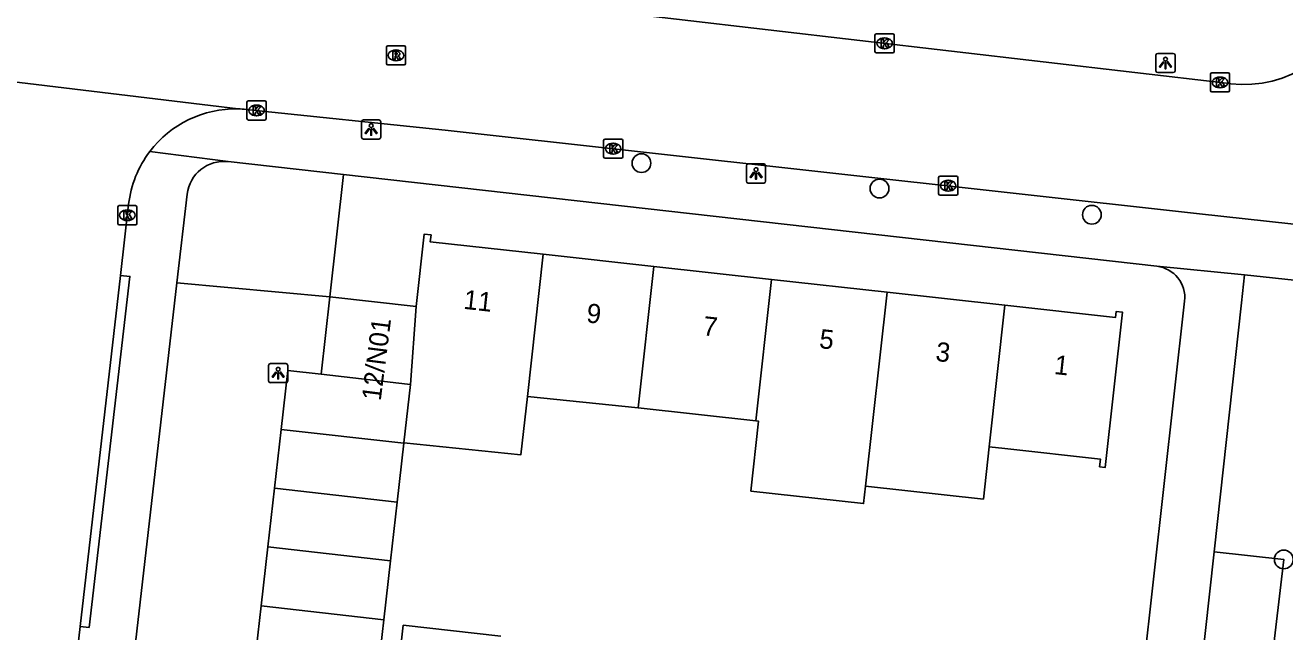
# Model space of a CAD drawing. Extents: x 162026 to 163499, y 387297 to 388169.
# Drawn here: x 162798.7 to 162864.3, y 387459.5 to 387491.1 of the extents above; entities that cross this region are included whole.
import ezdxf

# ---------------------------------------------------------------- set-up
doc = ezdxf.new("R2010")
doc.units = 0
for name, color, linetype in [('IMGEO_Boom', 7, 'Continuous'), ('IMGEO_Groenvoorziening', 7, 'Continuous'), ('IMGEO_Kolk', 7, 'Continuous'), ('IMGEO_Lichtpunt', 7, 'Continuous'), ('IMGEO_Pand', 7, 'Continuous'), ('IMGEO_Pand_nummerreeks', 7, 'Continuous'), ('IMGEO_Rijbaan_lokaal_open', 7, 'Continuous'), ('IMGEO_Rioolput', 7, 'Continuous'), ('IMGEO_Voetpad_open', 7, 'Continuous')]:
    doc.layers.add(name, color=color, linetype=linetype)

msp = doc.modelspace()

# ---------------------------------------------------------------- linework, layer by layer
at = {"layer": 'IMGEO_Boom'}
for centre in [(162830.808, 387483.905), (162843.206, 387482.581), (162854.27, 387481.215), (162864.265, 387463.241)]:
    msp.add_circle(centre, 0.489, dxfattribs=at)
at = {"layer": 'IMGEO_Groenvoorziening'}
for points in [[(162815.29, 387483.307), (162814.573, 387476.938)], [(162860.636, 387463.638), (162864.265, 387463.241), (162862.8, 387450.75)]]:
    msp.add_lwpolyline(points, dxfattribs=at)
at = {"layer": 'IMGEO_Kolk'}
for p, q in [((162842.972, 387489.727), (162842.972, 387490.579)), ((162843.047, 387490.653), (162843.899, 387490.653)), ((162843.973, 387490.579), (162843.973, 387489.727)), ((162843.483, 387489.873), (162843.458, 387489.873)), ((162843.46, 387490.433), (162843.485, 387490.433)), ((162843.899, 387489.653), (162843.047, 387489.653)), ((162860.445, 387487.689), (162860.445, 387488.541)), ((162860.52, 387488.615), (162861.372, 387488.615)), ((162861.446, 387488.541), (162861.446, 387487.689)), ((162860.933, 387488.395), (162860.958, 387488.395)), ((162861.372, 387487.615), (162860.52, 387487.615)), ((162860.956, 387487.835), (162860.931, 387487.835)), ((162810.258, 387486.226), (162810.258, 387487.078)), ((162810.333, 387487.152), (162811.185, 387487.152)), ((162810.746, 387486.932), (162810.771, 387486.932)), ((162811.259, 387487.078), (162811.259, 387486.226)), ((162811.185, 387486.152), (162810.333, 387486.152)), ((162810.769, 387486.372), (162810.744, 387486.372)), ((162828.834, 387484.235), (162828.834, 387485.087)), ((162828.909, 387485.161), (162829.761, 387485.161)), ((162829.322, 387484.941), (162829.347, 387484.941)), ((162829.835, 387485.087), (162829.835, 387484.235)), ((162829.761, 387484.161), (162828.909, 387484.161)), ((162829.345, 387484.381), (162829.32, 387484.381)), ((162846.285, 387482.303), (162846.285, 387483.155)), ((162846.36, 387483.229), (162847.212, 387483.229)), ((162846.773, 387483.009), (162846.798, 387483.009)), ((162847.286, 387483.155), (162847.286, 387482.303)), ((162847.212, 387482.229), (162846.36, 387482.229)), ((162846.796, 387482.449), (162846.771, 387482.449)), ((162803.526, 387480.763), (162803.526, 387481.615)), ((162803.601, 387481.689), (162804.453, 387481.689)), ((162804.014, 387481.469), (162804.039, 387481.469)), ((162804.527, 387481.615), (162804.527, 387480.763)), ((162804.453, 387480.689), (162803.601, 387480.689)), ((162804.037, 387480.909), (162804.012, 387480.909))]:
    msp.add_line(p, q, dxfattribs=at)
for points in [[(162842.972, 387489.727), (162842.972, 387490.579)], [(162843.047, 387490.653), (162843.899, 387490.653)], [(162843.973, 387490.579), (162843.973, 387489.727)], [(162843.293, 387490.353), (162843.416, 387490.353), (162843.416, 387490.202), (162843.546, 387490.353), (162843.71, 387490.353), (162843.564, 387490.202), (162843.717, 387489.953), (162843.565, 387489.953), (162843.48, 387490.117), (162843.416, 387490.05), (162843.416, 387489.953), (162843.293, 387489.953), (162843.293, 387490.353)], [(162843.899, 387489.653), (162843.047, 387489.653)], [(162860.445, 387487.689), (162860.445, 387488.541)], [(162860.52, 387488.615), (162861.372, 387488.615)], [(162861.446, 387488.541), (162861.446, 387487.689)], [(162860.766, 387488.315), (162860.889, 387488.315), (162860.889, 387488.164), (162861.019, 387488.315), (162861.183, 387488.315), (162861.037, 387488.164), (162861.19, 387487.915), (162861.038, 387487.915), (162860.953, 387488.079), (162860.889, 387488.012), (162860.889, 387487.915), (162860.766, 387487.915), (162860.766, 387488.315)], [(162861.372, 387487.615), (162860.52, 387487.615)], [(162810.258, 387486.226), (162810.258, 387487.078)], [(162810.333, 387487.152), (162811.185, 387487.152)], [(162810.579, 387486.852), (162810.702, 387486.852), (162810.702, 387486.701), (162810.832, 387486.852), (162810.996, 387486.852), (162810.85, 387486.701), (162811.003, 387486.452), (162810.851, 387486.452), (162810.766, 387486.616), (162810.702, 387486.549), (162810.702, 387486.452), (162810.579, 387486.452), (162810.579, 387486.852)], [(162811.259, 387487.078), (162811.259, 387486.226)], [(162811.185, 387486.152), (162810.333, 387486.152)], [(162828.834, 387484.235), (162828.834, 387485.087)], [(162828.909, 387485.161), (162829.761, 387485.161)], [(162829.155, 387484.861), (162829.278, 387484.861), (162829.278, 387484.71), (162829.408, 387484.861), (162829.572, 387484.861), (162829.426, 387484.71), (162829.579, 387484.461), (162829.427, 387484.461), (162829.342, 387484.625), (162829.278, 387484.558), (162829.278, 387484.461), (162829.155, 387484.461), (162829.155, 387484.861)], [(162829.835, 387485.087), (162829.835, 387484.235)], [(162829.761, 387484.161), (162828.909, 387484.161)], [(162846.285, 387482.303), (162846.285, 387483.155)], [(162846.36, 387483.229), (162847.212, 387483.229)], [(162846.606, 387482.929), (162846.729, 387482.929), (162846.729, 387482.778), (162846.859, 387482.929), (162847.023, 387482.929), (162846.877, 387482.778), (162847.03, 387482.529), (162846.878, 387482.529), (162846.793, 387482.693), (162846.729, 387482.626), (162846.729, 387482.529), (162846.606, 387482.529), (162846.606, 387482.929)], [(162847.286, 387483.155), (162847.286, 387482.303)], [(162847.212, 387482.229), (162846.36, 387482.229)], [(162803.526, 387480.763), (162803.526, 387481.615)], [(162803.601, 387481.689), (162804.453, 387481.689)], [(162803.847, 387481.389), (162803.97, 387481.389), (162803.97, 387481.238), (162804.1, 387481.389), (162804.264, 387481.389), (162804.118, 387481.238), (162804.271, 387480.989), (162804.119, 387480.989), (162804.034, 387481.153), (162803.97, 387481.086), (162803.97, 387480.989), (162803.847, 387480.989), (162803.847, 387481.389)], [(162804.527, 387481.615), (162804.527, 387480.763)], [(162804.453, 387480.689), (162803.601, 387480.689)]]:
    msp.add_lwpolyline(points, dxfattribs=at)
for centre, start, end in [((162843.049, 387490.577), 91.55205, 178.44795), ((162843.049, 387490.577), 91.55205, 178.44795), ((162843.897, 387490.577), 1.55205, 88.44795), ((162843.897, 387490.577), 1.55205, 88.44795), ((162843.049, 387489.729), 181.55205, 268.44795), ((162843.049, 387489.729), 181.55205, 268.44795), ((162843.897, 387489.729), 271.55205, 358.44795), ((162843.897, 387489.729), 271.55205, 358.44795), ((162860.522, 387488.539), 91.55205, 178.44795), ((162860.522, 387488.539), 91.55205, 178.44795), ((162861.37, 387488.539), 1.55205, 88.44795), ((162861.37, 387488.539), 1.55205, 88.44795), ((162860.522, 387487.691), 181.55205, 268.44795), ((162860.522, 387487.691), 181.55205, 268.44795), ((162861.37, 387487.691), 271.55205, 358.44795), ((162861.37, 387487.691), 271.55205, 358.44795), ((162810.335, 387487.076), 91.55205, 178.44795), ((162810.335, 387487.076), 91.55205, 178.44795), ((162811.183, 387487.076), 1.55205, 88.44795), ((162811.183, 387487.076), 1.55205, 88.44795), ((162810.335, 387486.228), 181.55205, 268.44795), ((162810.335, 387486.228), 181.55205, 268.44795), ((162811.183, 387486.228), 271.55205, 358.44795), ((162811.183, 387486.228), 271.55205, 358.44795), ((162828.911, 387485.085), 91.55205, 178.44795), ((162828.911, 387485.085), 91.55205, 178.44795), ((162829.759, 387485.085), 1.55205, 88.44795), ((162829.759, 387485.085), 1.55205, 88.44795), ((162828.911, 387484.237), 181.55205, 268.44795), ((162828.911, 387484.237), 181.55205, 268.44795), ((162829.759, 387484.237), 271.55205, 358.44795), ((162829.759, 387484.237), 271.55205, 358.44795), ((162846.362, 387483.153), 91.55205, 178.44795), ((162846.362, 387483.153), 91.55205, 178.44795), ((162847.21, 387483.153), 1.55205, 88.44795), ((162847.21, 387483.153), 1.55205, 88.44795), ((162846.362, 387482.305), 181.55205, 268.44795), ((162846.362, 387482.305), 181.55205, 268.44795), ((162847.21, 387482.305), 271.55205, 358.44795), ((162847.21, 387482.305), 271.55205, 358.44795), ((162803.603, 387481.613), 91.55205, 178.44795), ((162803.603, 387481.613), 91.55205, 178.44795), ((162804.451, 387481.613), 1.55205, 88.44795), ((162804.451, 387481.613), 1.55205, 88.44795), ((162803.603, 387480.765), 181.55205, 268.44795), ((162803.603, 387480.765), 181.55205, 268.44795), ((162804.451, 387480.765), 271.55205, 358.44795), ((162804.451, 387480.765), 271.55205, 358.44795)]:
    msp.add_arc(centre, 0.0765, start, end, dxfattribs=at)
for centre, major_axis, ratio, start_param, end_param in [((162843.459, 387490.153), (-0.387, 0.002), 0.722429, 4.712389, 7.853982), ((162843.484, 387490.153), (-0.39, 0.002), 0.717154, 1.570796, 4.712389), ((162860.932, 387488.115), (-0.387, 0.002), 0.722429, 4.712389, 7.853982), ((162860.957, 387488.115), (-0.39, 0.002), 0.717154, 1.570796, 4.712389), ((162810.745, 387486.652), (-0.387, 0.002), 0.722429, 4.712389, 7.853982), ((162810.77, 387486.652), (-0.39, 0.002), 0.717154, 1.570796, 4.712389), ((162829.321, 387484.661), (-0.387, 0.002), 0.722429, 4.712389, 7.853982), ((162829.346, 387484.661), (-0.39, 0.002), 0.717154, 1.570796, 4.712389), ((162846.772, 387482.729), (-0.387, 0.002), 0.722429, 4.712389, 7.853982), ((162846.797, 387482.729), (-0.39, 0.002), 0.717154, 1.570796, 4.712389), ((162804.013, 387481.189), (-0.387, 0.002), 0.722429, 4.712389, 7.853982), ((162804.038, 387481.189), (-0.39, 0.002), 0.717154, 1.570796, 4.712389)]:
    msp.add_ellipse(centre, major_axis=major_axis, ratio=ratio, start_param=start_param, end_param=end_param, dxfattribs=at)
at = {"layer": 'IMGEO_Lichtpunt'}
for p, q in [((162857.605, 387489.529), (162857.605, 387488.722)), ((162857.605, 387489.529), (162857.605, 387488.722)), ((162858.507, 387489.624), (162857.699, 387489.624)), ((162858.507, 387489.624), (162857.699, 387489.624)), ((162858.601, 387488.722), (162858.601, 387489.529)), ((162858.601, 387488.722), (162858.601, 387489.529)), ((162857.699, 387488.628), (162858.507, 387488.628)), ((162857.699, 387488.628), (162858.507, 387488.628)), ((162816.227, 387486.064), (162816.227, 387485.257)), ((162816.227, 387486.064), (162816.227, 387485.257)), ((162817.129, 387486.159), (162816.321, 387486.159)), ((162817.129, 387486.159), (162816.321, 387486.159)), ((162817.223, 387485.257), (162817.223, 387486.064)), ((162817.223, 387485.257), (162817.223, 387486.064)), ((162816.321, 387485.163), (162817.129, 387485.163)), ((162816.321, 387485.163), (162817.129, 387485.163)), ((162836.276, 387483.768), (162836.276, 387482.961)), ((162836.276, 387483.768), (162836.276, 387482.961)), ((162837.178, 387483.863), (162836.37, 387483.863)), ((162837.178, 387483.863), (162836.37, 387483.863)), ((162837.272, 387482.961), (162837.272, 387483.768)), ((162837.272, 387482.961), (162837.272, 387483.768)), ((162836.37, 387482.867), (162837.178, 387482.867)), ((162836.37, 387482.867), (162837.178, 387482.867)), ((162812.286, 387473.455), (162811.478, 387473.455)), ((162812.286, 387473.455), (162811.478, 387473.455)), ((162811.384, 387473.36), (162811.384, 387472.553)), ((162811.384, 387473.36), (162811.384, 387472.553)), ((162812.38, 387472.553), (162812.38, 387473.36)), ((162812.38, 387472.553), (162812.38, 387473.36)), ((162811.478, 387472.459), (162812.286, 387472.459)), ((162811.478, 387472.459), (162812.286, 387472.459))]:
    msp.add_line(p, q, dxfattribs=at)
for points in [[(162857.979, 387489.193), (162858.018, 387489.165), (162857.83, 387488.903), (162857.792, 387488.93), (162857.979, 387489.193)], [(162858.191, 387489.165), (162858.229, 387489.192), (162858.416, 387488.93), (162858.377, 387488.902), (162858.191, 387489.165)], [(162858.081, 387489.145), (162858.128, 387489.145), (162858.128, 387488.823), (162858.081, 387488.823), (162858.081, 387489.145)], [(162816.601, 387485.728), (162816.64, 387485.7), (162816.452, 387485.438), (162816.414, 387485.465), (162816.601, 387485.728)], [(162816.703, 387485.68), (162816.75, 387485.68), (162816.75, 387485.358), (162816.703, 387485.358), (162816.703, 387485.68)], [(162816.813, 387485.7), (162816.851, 387485.727), (162817.038, 387485.465), (162816.999, 387485.437), (162816.813, 387485.7)], [(162836.65, 387483.432), (162836.689, 387483.404), (162836.501, 387483.142), (162836.463, 387483.169), (162836.65, 387483.432)], [(162836.752, 387483.384), (162836.799, 387483.384), (162836.799, 387483.062), (162836.752, 387483.062), (162836.752, 387483.384)], [(162836.862, 387483.404), (162836.9, 387483.431), (162837.087, 387483.169), (162837.048, 387483.141), (162836.862, 387483.404)], [(162811.758, 387473.024), (162811.797, 387472.996), (162811.609, 387472.734), (162811.571, 387472.761), (162811.758, 387473.024)], [(162811.86, 387472.976), (162811.907, 387472.976), (162811.907, 387472.654), (162811.86, 387472.654), (162811.86, 387472.976)], [(162811.97, 387472.996), (162812.008, 387473.023), (162812.195, 387472.761), (162812.156, 387472.733), (162811.97, 387472.996)]]:
    msp.add_lwpolyline(points, dxfattribs=at)
for centre in [(162858.104, 387489.327), (162816.726, 387485.862), (162836.775, 387483.566), (162811.883, 387473.158)]:
    msp.add_circle(centre, 0.0994, dxfattribs=at)
for centre, start, end in [((162857.699, 387489.529), 90, 180), ((162857.699, 387489.529), 90, 180), ((162858.507, 387489.529), 0, 90), ((162858.507, 387489.529), 0, 90), ((162857.699, 387488.722), 180, 270), ((162857.699, 387488.722), 180, 270), ((162858.507, 387488.722), 270, 0), ((162858.507, 387488.722), 270, 360), ((162816.321, 387486.064), 90, 180), ((162816.321, 387486.064), 90, 180), ((162817.129, 387486.064), 0, 90), ((162817.129, 387486.064), 0, 90), ((162816.321, 387485.257), 180, 270), ((162816.321, 387485.257), 180, 270), ((162817.129, 387485.257), 270, 0), ((162817.129, 387485.257), 270, 360), ((162836.37, 387483.768), 90, 180), ((162836.37, 387483.768), 90, 180), ((162837.178, 387483.768), 0, 90), ((162837.178, 387483.768), 0, 90), ((162836.37, 387482.961), 180, 270), ((162836.37, 387482.961), 180, 270), ((162837.178, 387482.961), 270, 0), ((162837.178, 387482.961), 270, 360), ((162811.478, 387473.36), 90, 180), ((162811.478, 387473.36), 90, 180), ((162812.286, 387473.36), 0, 90), ((162812.286, 387473.36), 0, 90), ((162811.478, 387472.553), 180, 270), ((162811.478, 387472.553), 180, 270), ((162812.286, 387472.553), 270, 0), ((162812.286, 387472.553), 270, 360)]:
    msp.add_arc(centre, 0.0946, start, end, dxfattribs=at)
at = {"layer": 'IMGEO_Pand'}
for points in [[(162819.068, 387476.432), (162819.49, 387480.203), (162819.846, 387480.164), (162819.806, 387479.8), (162825.685, 387479.151)], [(162824.866, 387471.739), (162825.685, 387479.151)], [(162825.685, 387479.151), (162831.453, 387478.514)], [(162831.453, 387478.514), (162830.638, 387471.144)], [(162831.453, 387478.514), (162837.573, 387477.838)], [(162837.573, 387477.838), (162836.758, 387470.465)], [(162837.573, 387477.838), (162843.601, 387477.172)], [(162814.573, 387476.938), (162814.118, 387472.895)], [(162814.573, 387476.938), (162819.068, 387476.432)], [(162842.483, 387467.068), (162843.601, 387477.172)], [(162843.601, 387477.172), (162849.742, 387476.494)], [(162819.068, 387476.432), (162818.78, 387472.366)], [(162849.742, 387476.494), (162855.508, 387475.857), (162855.543, 387476.174), (162855.859, 387476.14), (162854.966, 387468.04), (162854.668, 387468.073), (162854.712, 387468.471), (162849.743, 387469.023), (162848.927, 387469.114)], [(162848.927, 387469.114), (162849.742, 387476.494)], [(162814.118, 387472.895), (162812.385, 387473.091), (162812.037, 387470.025)], [(162818.78, 387472.366), (162818.616, 387472.385), (162814.118, 387472.895)], [(162818.436, 387469.326), (162818.78, 387472.366)], [(162824.866, 387471.739), (162824.53, 387468.699), (162818.436, 387469.326)], [(162830.638, 387471.144), (162824.866, 387471.739)], [(162836.758, 387470.465), (162830.638, 387471.144)], [(162842.483, 387467.068), (162842.381, 387466.154), (162836.505, 387466.806), (162836.909, 387470.448), (162836.758, 387470.465)], [(162812.037, 387470.025), (162811.69, 387466.958)], [(162812.037, 387470.025), (162818.433, 387469.3)], [(162818.433, 387469.3), (162818.085, 387466.233)], [(162818.436, 387469.326), (162818.433, 387469.3)], [(162848.927, 387469.114), (162848.624, 387466.386), (162842.483, 387467.068)], [(162811.69, 387466.958), (162811.342, 387463.892)], [(162818.085, 387466.233), (162811.69, 387466.958)], [(162818.085, 387466.233), (162817.738, 387463.167)], [(162811.342, 387463.892), (162810.995, 387460.825)], [(162817.738, 387463.167), (162811.342, 387463.892)], [(162817.738, 387463.167), (162817.39, 387460.1)], [(162810.995, 387460.825), (162810.647, 387457.759)], [(162810.995, 387460.825), (162817.39, 387460.1)], [(162817.39, 387460.1), (162817.043, 387457.034)], [(162818.064, 387456.815), (162818.397, 387459.807), (162823.485, 387459.24)]]:
    msp.add_lwpolyline(points, dxfattribs=at)
at = {"layer": 'IMGEO_Rijbaan_lokaal_open'}
for points in [[(162868.251, 387494.697), (162868.282, 387494.156), (162868.265, 387493.613), (162868.199, 387493.074), (162868.086, 387492.544), (162867.925, 387492.025), (162867.719, 387491.523), (162867.469, 387491.041), (162867.177, 387490.584), (162866.845, 387490.155), (162866.476, 387489.757), (162866.073, 387489.393), (162865.639, 387489.067), (162865.178, 387488.781), (162864.693, 387488.537), (162864.188, 387488.338), (162863.668, 387488.184), (162863.136, 387488.078), (162862.596, 387488.019), (162862.053, 387488.009), (162861.512, 387488.048), (162861.279, 387488.075), (162827.85, 387491.973)], [(162792.627, 387488.811), (162809.795, 387486.735)], [(162810.215, 387486.71), (162820.587, 387485.63), (162859.88, 387481.265), (162867.007, 387480.473), (162867.298, 387480.431), (162867.704, 387480.34), (162868.1, 387480.214), (162868.483, 387480.052), (162868.851, 387479.857), (162869.199, 387479.63), (162869.526, 387479.373), (162869.828, 387479.088), (162870.104, 387478.777), (162870.351, 387478.442), (162870.567, 387478.087), (162870.75, 387477.713), (162870.899, 387477.325), (162870.951, 387477.144)], [(162803.667, 387478.048), (162804.093, 387481.766)], [(162801.569, 387459.745), (162803.667, 387478.048)], [(162804.393, 387458.435), (162806.597, 387477.672)], [(162806.597, 387477.672), (162814.573, 387476.938)], [(162797.104, 387420.785), (162801.569, 387459.745)]]:
    msp.add_lwpolyline(points, dxfattribs=at)
for centre, radius, start, end in [((162809.674, 387481.118), 5.618, 88.76495, 142.86075), ((162809.629, 387480.402), 6.335, 84.69061, 88.4965), ((162809.666, 387481.121), 5.61, 142.83964, 173.39922)]:
    msp.add_arc(centre, radius, start, end, dxfattribs=at)
at = {"layer": 'IMGEO_Rioolput'}
for p, q in [((162817.521, 387489.098), (162817.521, 387489.95)), ((162817.596, 387490.024), (162818.448, 387490.024)), ((162818.522, 387489.95), (162818.522, 387489.098)), ((162818.032, 387489.244), (162818.007, 387489.244)), ((162818.009, 387489.804), (162818.034, 387489.804)), ((162818.448, 387489.024), (162817.596, 387489.024))]:
    msp.add_line(p, q, dxfattribs=at)
for points in [[(162817.521, 387489.098), (162817.521, 387489.95)], [(162817.596, 387490.024), (162818.448, 387490.024)], [(162818.522, 387489.95), (162818.522, 387489.098)], [(162818.11, 387489.722), (162817.858, 387489.724), (162817.858, 387489.324)], [(162817.858, 387489.324), (162817.982, 387489.324), (162817.982, 387489.486), (162817.993, 387489.486)], [(162818.036, 387489.643), (162817.982, 387489.643), (162817.982, 387489.562)], [(162817.982, 387489.562), (162818.034, 387489.562)], [(162818.04, 387489.457), (162818.111, 387489.324), (162818.251, 387489.324), (162818.186, 387489.45)], [(162818.448, 387489.024), (162817.596, 387489.024)]]:
    msp.add_lwpolyline(points, dxfattribs=at)
for centre, radius, start, end in [((162817.598, 387489.948), 0.0765, 91.55205, 178.44795), ((162817.598, 387489.948), 0.0765, 91.55205, 178.44795), ((162818.446, 387489.948), 0.0765, 1.55205, 88.44795), ((162818.446, 387489.948), 0.0765, 1.55205, 88.44795), ((162817.992, 387489.433), 0.0533, 26.02933, 88.69889), ((162818.018, 387489.751), 0.19, 274.7715, 282.96867), ((162818.042, 387489.547), 0.0964, 77.00612, 93.18647), ((162818.056, 387489.604), 0.0378, 276.66336, 79.67722), ((162818.109, 387489.612), 0.109, 350.36119, 89.41601), ((162818.107, 387489.612), 0.112, 277.58423, 350.98172), ((162818.091, 387489.397), 0.108, 29.51342, 73.79051), ((162817.598, 387489.1), 0.0765, 181.55205, 268.44795), ((162817.598, 387489.1), 0.0765, 181.55205, 268.44795), ((162818.446, 387489.1), 0.0765, 271.55205, 358.44795), ((162818.446, 387489.1), 0.0765, 271.55205, 358.44795)]:
    msp.add_arc(centre, radius, start, end, dxfattribs=at)
for centre, major_axis, ratio, start_param, end_param in [((162818.008, 387489.524), (-0.387, 0.002), 0.722429, 4.712389, 7.853982), ((162818.033, 387489.524), (-0.39, 0.002), 0.717154, 1.570796, 4.712389)]:
    msp.add_ellipse(centre, major_axis=major_axis, ratio=ratio, start_param=start_param, end_param=end_param, dxfattribs=at)
at = {"layer": 'IMGEO_Voetpad_open'}
for points in [[(162805.195, 387484.51), (162809.278, 387483.985)], [(162809.278, 387483.985), (162815.29, 387483.307)], [(162857.65, 387478.53), (162815.29, 387483.307)], [(162806.597, 387477.672), (162807.14, 387482.289)], [(162803.667, 387478.048), (162804.158, 387477.995), (162802.031, 387459.695), (162801.569, 387459.745)], [(162862.219, 387478.083), (162857.65, 387478.53)], [(162862.219, 387478.083), (162862.059, 387476.627), (162860.636, 387463.638)], [(162870.951, 387477.144), (162862.219, 387478.083)], [(162856.396, 387452.551), (162859.101, 387476.712)], [(162860.636, 387463.638), (162859.27, 387451.173)]]:
    msp.add_lwpolyline(points, dxfattribs=at)
for centre, radius, start, end in [((162809.062, 387482.062), 1.935, 83.5804, 173.26705), ((162857.466, 387476.895), 1.646, 353.62259, 83.56623)]:
    msp.add_arc(centre, radius, start, end, dxfattribs=at)

# ---------------------------------------------------------------- texts
at = {"layer": 'IMGEO_Pand_nummerreeks'}
for s, rotation, p in [('11', 353.69746, (162821.503, 387476.313)), ('9', 353.69768, (162827.909, 387475.606)), ('12/N01', 82.75273, (162817.224, 387471.485)), ('7', 353.69768, (162833.971, 387474.936)), ('5', 353.69746, (162840.035, 387474.267)), ('3', 353.69746, (162846.097, 387473.597)), ('1', 353.69768, (162852.272, 387472.914))]:
    msp.add_text(s, height=1, rotation=rotation, dxfattribs=at).set_placement(p)

doc.saveas('drawing.dxf')
